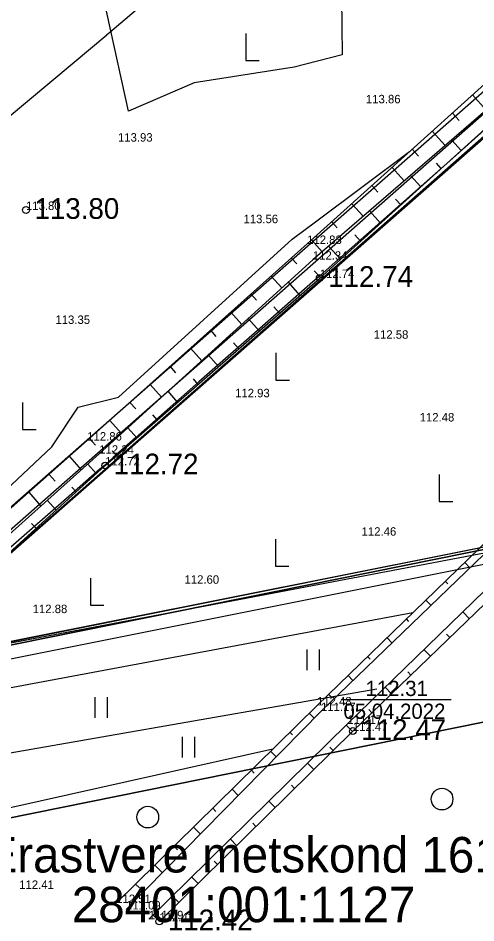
# Model space of a CAD drawing. Extents: x 662249 to 665480, y 6426254 to 6428735.
# Drawn here: x 662608.3 to 662662.4, y 6428174.7 to 6428281.7 of the extents above; entities that cross this region are included whole.
import ezdxf

# ---------------------------------------------------------------- set-up
doc = ezdxf.new("R2010")
doc.units = 0
for name, color, linetype in [('ElektriShuliin__x0020__1__x002d__20__x0020__kV__x0020____x0028__Keskpingeliin__x0029___VOOND', 7, 'Continuous'), ('HALJASTUS', 7, 'Continuous'), ('HORISONTAAL', 7, 'Continuous'), ('kataster', 7, 'Continuous'), ('KORGUS-EH2000', 7, 'Continuous'), ('KPOHULIIN', 7, 'Continuous'), ('MAAMUDEL-EH2000', 7, 'Continuous'), ('Maaparandus_1_VOOND', 7, 'Continuous'), ('PIIR_ME', 7, 'Continuous'), ('PIIR_TM', 7, 'Continuous'), ('PLOKK', 7, 'Continuous'), ('RELJEEF', 7, 'Continuous'), ('TEHNO', 7, 'Continuous'), ('TÄIDE', 7, 'Continuous'), ('VEEKOGU', 7, 'Continuous')]:
    doc.layers.add(name, color=color, linetype=linetype)

msp = doc.modelspace()

# ---------------------------------------------------------------- linework, layer by layer
at = {"layer": 'ElektriShuliin__x0020__1__x002d__20__x0020__kV__x0020____x0028__Keskpingeliin__x0029___VOOND'}
for points in [[(662334.53, 6428157.48), (662363.05, 6428162.46), (662436, 6428175.46), (662436.01, 6428175.46), (662511.06, 6428188.69), (662592.77, 6428204.58), (662672.91, 6428220.78), (662673.21, 6428220.84), (662756.03, 6428235), (662756.1, 6428235.01), (662839.12, 6428248.6), (662921.78, 6428263.39), (662922.16, 6428263.46), (663019.92, 6428277.04), (663059.26, 6428324.89)], [(663058.79, 6428292.83), (663032.88, 6428261.32), (663031.25, 6428259.74), (663028.99, 6428258.43), (663026.54, 6428257.77), (662925.11, 6428243.67), (662842.57, 6428228.9), (662842.43, 6428228.87), (662759.36, 6428215.28), (662676.72, 6428201.15), (662596.69, 6428184.97), (662596.62, 6428184.95), (662514.79, 6428169.04), (662514.62, 6428169.01), (662439.49, 6428155.76), (662366.54, 6428142.77), (662366.51, 6428142.76), (662334.98, 6428137.25)]]:
    msp.add_lwpolyline(points, dxfattribs=at)
at = {"layer": 'HALJASTUS'}
for p, q in [((662635.24, 6428279.85), (662635.24, 6428276.65)), ((662635.24, 6428276.65), (662636.84, 6428276.65)), ((662638.81, 6428242.09), (662638.81, 6428238.89)), ((662638.81, 6428238.89), (662640.41, 6428238.89)), ((662608.88, 6428236.25), (662608.88, 6428233.05)), ((662608.88, 6428233.05), (662610.48, 6428233.05)), ((662658.12, 6428227.73), (662658.12, 6428224.53)), ((662658.12, 6428224.53), (662659.72, 6428224.53)), ((662638.75, 6428220.09), (662638.75, 6428216.89)), ((662638.75, 6428216.89), (662640.35, 6428216.89)), ((662616.89, 6428215.46), (662616.89, 6428212.26)), ((662616.89, 6428212.26), (662618.49, 6428212.26)), ((662642.47, 6428207.02), (662642.47, 6428204.58)), ((662643.93, 6428207.02), (662643.93, 6428204.58)), ((662617.42, 6428201.39), (662617.42, 6428198.96)), ((662618.88, 6428201.39), (662618.88, 6428198.96)), ((662627.73, 6428196.7), (662627.73, 6428194.27)), ((662629.19, 6428196.7), (662629.19, 6428194.27))]:
    msp.add_line(p, q, dxfattribs=at)
for points in [[(662654.99, 6428211.38), (662597.11, 6428200.57), (662512.53, 6428186.76), (662436.67, 6428173.99), (662431.99, 6428172.7), (662362.24, 6428161.62)], [(662496.24, 6428146.1), (662532.93, 6428164.83), (662597.17, 6428186.06), (662638.46, 6428195.29)]]:
    msp.add_lwpolyline(points, dxfattribs=at)
for centre in [(662658.44, 6428189.35), (662623.67, 6428187.22)]:
    msp.add_circle(centre, 1.28, dxfattribs=at)
at = {"layer": 'HORISONTAAL'}
for points in [[(662662.35, 6428294.09), (662660.21, 6428290.64), (662646.57, 6428284.15), (662646.63, 6428277.34), (662640.97, 6428275.86), (662629.14, 6428274.03), (662621.39, 6428270.66), (662618.43, 6428284.14), (662620.79, 6428291.09), (662625.82, 6428305.47), (662626.79, 6428308.15), (662631.09, 6428319.53), (662631.6, 6428320.76), (662631.63, 6428321.03), (662637.67, 6428330.41), (662642.07, 6428343.05), (662636.97, 6428347.84), (662643.9, 6428353.08), (662648.44, 6428352.27), (662660.3, 6428355.7), (662656.11, 6428349.77)], [(662552.54, 6428164), (662557.78, 6428177.62), (662563.62, 6428186.05), (662567.19, 6428190.45), (662579.45, 6428199.92), (662579.88, 6428200.49), (662581.02, 6428201.52), (662612.34, 6428230.98), (662615.44, 6428235.67), (662620.21, 6428236.87), (662640.75, 6428255.55), (662643.65, 6428257.72), (662654.6, 6428265.89)]]:
    msp.add_lwpolyline(points, dxfattribs=at)
at = {"layer": 'kataster'}
for points in [[(662391.23, 6428299.93), (662608.71, 6428359.38), (662618.16, 6428423.35), (662629.14, 6428493.48), (662661.22, 6428493.51), (662706.83, 6428541.46), (662795.71, 6428534.49), (662823.75, 6428528.71), (662852.16, 6428518.05), (662998.5, 6428443.86), (662984.06, 6428410.76), (663021.4, 6428410.92), (662971.37, 6428270.38), (662921.77, 6428263.47), (662876.27, 6428255.36), (662725.9, 6428230.21), (662721.7, 6428229.48), (662716.89, 6428228.65), (662672.87, 6428221.02), (662593.61, 6428205.21), (662588.99, 6428204.27), (662585.3, 6428203.52), (662511.03, 6428188.8)], [(662721.7, 6428229.48), (662588.99, 6428204.27), (662552.63, 6428139.02)]]:
    msp.add_lwpolyline(points, dxfattribs=at)
at = {"layer": 'KORGUS-EH2000'}
for centre in [(662609.28, 6428258.99), (662643.99, 6428250.95), (662618.64, 6428228.79), (662647.9, 6428197.4), (662625.04, 6428174.9)]:
    msp.add_circle(centre, 0.4, dxfattribs=at)
at = {"layer": 'KPOHULIIN'}
msp.add_lwpolyline([(662650.74, 6428202.33), (662596.55, 6428192.9), (662513.23, 6428178.28), (662438.17, 6428165.47), (662365.04, 6428153.08), (662362.91, 6428152.77)], dxfattribs=at)
at = {"layer": 'Maaparandus_1_VOOND'}
msp.add_lwpolyline([(662549.59, 6428138.44), (662580.7, 6428195), (662786.09, 6428375.23), (662815.22, 6428328.39), (662671.51, 6428161.7)], dxfattribs=at)
at = {"layer": 'PIIR_ME'}
for points in [[(662706.77, 6428541.46), (662795.71, 6428534.49), (662823.75, 6428528.71), (662852.16, 6428518.05), (662987.32, 6428449.53), (662974.57, 6428415.03), (662981.01, 6428352.07), (662955.63, 6428268.2), (662921.76, 6428263.49), (662876.27, 6428255.35), (662816.01, 6428331.34), (662786.08, 6428375.63), (662782.84, 6428372.78), (662591.85, 6428204.81), (662511.04, 6428188.79), (662401.66, 6428169.5), (662375.81, 6428299.6), (662391.2, 6428299.93), (662608.67, 6428359.34), (662618.39, 6428422.96), (662629.18, 6428493.54), (662661.3, 6428493.57)], [(662707.56, 6428539.39), (662795.43, 6428532.51), (662823.19, 6428526.78), (662851.35, 6428516.22), (662984.83, 6428448.55), (662972.53, 6428415.29), (662978.98, 6428352.27), (662954.09, 6428270), (662921.45, 6428265.47), (662877.09, 6428257.53), (662817.62, 6428332.52), (662786.46, 6428378.63), (662781.52, 6428374.28), (662590.93, 6428206.67), (662510.67, 6428190.76), (662403.24, 6428171.81), (662378.24, 6428297.65), (662391.49, 6428297.94), (662610.45, 6428357.75), (662620.37, 6428422.66), (662630.9, 6428491.54), (662662.16, 6428491.57)]]:
    msp.add_lwpolyline(points, close=True, dxfattribs=at)
at = {"layer": 'PIIR_TM'}
for points in [[(662705.98, 6428543.53), (662795.99, 6428536.47), (662824.31, 6428530.64), (662852.97, 6428519.88), (663001.09, 6428444.79), (662984.88, 6428407.63), (663023.78, 6428407.94), (662974.61, 6428268.82), (662922.07, 6428261.51), (662876.61, 6428253.38), (662732.09, 6428229.24), (662673.23, 6428219.06), (662592.24, 6428202.85), (662511.41, 6428186.82), (662402, 6428167.53), (662390.21, 6428165.55), (662363.23, 6428301.33), (662390.91, 6428301.92), (662606.89, 6428360.93), (662616.41, 6428423.26), (662627.46, 6428495.54), (662660.44, 6428495.57)], [(662706.77, 6428541.46), (662795.71, 6428534.49), (662823.75, 6428528.71), (662852.16, 6428518.05), (662998.5, 6428443.86), (662981.81, 6428405.6), (663020.94, 6428405.92), (662973.13, 6428270.63), (662921.76, 6428263.49), (662876.27, 6428255.35), (662731.76, 6428231.22), (662672.86, 6428221.03), (662591.85, 6428204.81), (662511.04, 6428188.79), (662401.66, 6428169.5), (662391.79, 6428167.84), (662365.66, 6428299.38), (662391.2, 6428299.93), (662608.67, 6428359.34), (662618.39, 6428422.96), (662629.18, 6428493.54), (662661.3, 6428493.57)]]:
    msp.add_lwpolyline(points, close=True, dxfattribs=at)
at = {"layer": 'PLOKK'}
msp.add_lwpolyline([(662708.36, 6428537.32), (662795.15, 6428530.52), (662822.64, 6428524.86), (662850.55, 6428514.38), (662982.33, 6428447.57), (662970.5, 6428415.55), (662976.95, 6428352.46), (662952.54, 6428271.81), (662921.13, 6428267.44), (662877.92, 6428259.71), (662819.24, 6428333.71), (662786.85, 6428381.63), (662780.2, 6428375.78), (662590.02, 6428208.52), (662510.3, 6428192.72), (662404.82, 6428174.12), (662380.66, 6428295.7), (662391.78, 6428295.94), (662612.23, 6428356.17), (662622.34, 6428422.36), (662632.62, 6428489.54), (662663.02, 6428489.57)], close=True, dxfattribs=at)
at = {"layer": 'RELJEEF'}
for p, q in [((662662.04, 6428272.6), (662663.67, 6428270.78)), ((662660.45, 6428269.57), (662659.66, 6428270.45)), ((662657.28, 6428268.31), (662658.83, 6428266.6)), ((662660.69, 6428266.02), (662659.58, 6428267.25)), ((662655.66, 6428265.34), (662654.91, 6428266.17)), ((662652.53, 6428264.02), (662653.98, 6428262.42)), ((662657.73, 6428264.52), (662658.31, 6428263.88)), ((662655.94, 6428261.73), (662654.73, 6428263.07)), ((662650.86, 6428261.1), (662650.16, 6428261.88)), ((662647.78, 6428259.73), (662649.13, 6428258.24)), ((662652.93, 6428260.28), (662653.56, 6428259.59)), ((662651.18, 6428257.45), (662649.88, 6428258.89)), ((662646.06, 6428256.87), (662645.41, 6428257.59)), ((662643.03, 6428255.45), (662644.28, 6428254.05)), ((662648.13, 6428256.05), (662648.81, 6428255.3)), ((662646.43, 6428253.16), (662645.04, 6428254.7)), ((662641.27, 6428252.62), (662640.65, 6428253.31)), ((662638.26, 6428251.18), (662639.52, 6428249.77)), ((662643.35, 6428251.81), (662644.06, 6428251.01)), ((662641.65, 6428248.91), (662640.28, 6428250.47)), ((662636.51, 6428248.33), (662635.88, 6428249.05)), ((662633.49, 6428246.91), (662634.78, 6428245.47)), ((662638.58, 6428247.56), (662639.24, 6428246.8)), ((662636.83, 6428244.7), (662635.54, 6428246.17)), ((662631.76, 6428244.05), (662631.11, 6428244.78)), ((662628.72, 6428242.65), (662630.04, 6428241.17)), ((662633.8, 6428243.3), (662634.42, 6428242.59)), ((662632.01, 6428240.48), (662630.81, 6428241.86)), ((662627, 6428239.76), (662626.33, 6428240.51)), ((662623.95, 6428238.38), (662625.3, 6428236.86)), ((662629.02, 6428239.04), (662629.6, 6428238.38)), ((662627.19, 6428236.27), (662626.07, 6428237.56)), ((662622.25, 6428235.48), (662621.56, 6428236.25)), ((662619.18, 6428234.11), (662620.57, 6428232.56)), ((662624.24, 6428234.79), (662624.78, 6428234.16)), ((662622.38, 6428232.06), (662621.33, 6428233.25)), ((662617.49, 6428231.19), (662616.79, 6428231.98)), ((662614.4, 6428229.86), (662615.81, 6428228.26)), ((662619.46, 6428230.53), (662619.97, 6428229.95)), ((662617.58, 6428227.83), (662616.57, 6428228.95)), ((662612.71, 6428226.93), (662612, 6428227.74)), ((662609.6, 6428225.62), (662611.04, 6428223.99)), ((662614.69, 6428226.24), (662615.21, 6428225.67)), ((662612.84, 6428223.52), (662611.8, 6428224.67)), ((662609.94, 6428221.95), (662610.47, 6428221.37)), ((662661.13, 6428217.33), (662661.74, 6428216.7)), ((662659.14, 6428214.79), (662658.83, 6428215.1)), ((662656.54, 6428212.88), (662657.13, 6428212.26)), ((662661.67, 6428210.68), (662660.89, 6428211.49)), ((662654.53, 6428210.35), (662654.24, 6428210.65)), ((662651.94, 6428208.42), (662652.52, 6428207.82)), ((662658.98, 6428208.86), (662659.37, 6428208.46)), ((662649.93, 6428205.9), (662649.64, 6428206.2)), ((662657.06, 6428206.24), (662656.3, 6428207.03)), ((662647.34, 6428203.97), (662647.91, 6428203.39)), ((662654.38, 6428204.41), (662654.76, 6428204.01)), ((662645.32, 6428201.46), (662645.04, 6428201.74)), ((662652.46, 6428201.79), (662651.71, 6428202.57)), ((662649.78, 6428199.96), (662650.15, 6428199.57)), ((662642.75, 6428199.51), (662643.32, 6428198.93)), ((662647.85, 6428197.35), (662647.11, 6428198.11)), ((662640.78, 6428196.96), (662640.47, 6428197.27)), ((662645.2, 6428195.48), (662645.57, 6428195.1)), ((662638.19, 6428195.02), (662638.84, 6428194.36)), ((662643.29, 6428192.86), (662642.55, 6428193.61)), ((662636.25, 6428192.43), (662635.91, 6428192.78)), ((662633.63, 6428190.53), (662634.35, 6428189.8)), ((662640.64, 6428190.99), (662641.01, 6428190.61)), ((662638.73, 6428188.37), (662637.99, 6428189.12)), ((662631.73, 6428187.9), (662631.35, 6428188.29)), ((662629.06, 6428186.05), (662629.87, 6428185.23)), ((662636.08, 6428186.5), (662636.45, 6428186.13)), ((662634.17, 6428183.88), (662633.43, 6428184.63)), ((662627.2, 6428183.37), (662626.78, 6428183.8)), ((662624.5, 6428181.56), (662625.38, 6428180.66)), ((662631.52, 6428182.01), (662631.89, 6428181.64)), ((662622.68, 6428178.85), (662622.22, 6428179.31)), ((662629.61, 6428179.39), (662628.87, 6428180.14)), ((662626.95, 6428177.52), (662627.32, 6428177.15)), ((662625.04, 6428174.9), (662624.3, 6428175.65))]:
    msp.add_line(p, q, dxfattribs=at)
for points in [[(662553.11, 6428157.57), (662569.51, 6428187.93), (662580.53, 6428199.92), (662616.52, 6428231.73), (662642.5, 6428254.97), (662663.85, 6428274.23), (662703.25, 6428307.97), (662725.58, 6428327.36)], [(662725.02, 6428324.34), (662704.8, 6428307.69), (662665.64, 6428272.48), (662643.18, 6428253.11), (662617.94, 6428230.18), (662582.21, 6428198.16), (662571.67, 6428187.23), (662554.76, 6428156.71)], [(662556.11, 6428155.52), (662572.64, 6428185.5), (662583.22, 6428196.59), (662618.64, 6428228.79), (662643.99, 6428250.95), (662666.37, 6428271.15), (662706.33, 6428305.1), (662724.74, 6428320.94)], [(662625.04, 6428174.9), (662647.9, 6428197.4), (662666.92, 6428215.75), (662685.04, 6428233.48), (662707.6, 6428256.95), (662729.41, 6428279.01), (662746.16, 6428295.97)], [(662623.79, 6428175.15), (662647.26, 6428198.25), (662666.22, 6428216.67), (662684.23, 6428234.48), (662706.95, 6428257.78), (662728.58, 6428280.11), (662743.99, 6428295.62)], [(662619.94, 6428177.07), (662643.67, 6428200.42), (662662.84, 6428218.98), (662681.94, 6428238.31), (662704.5, 6428260.98), (662725.95, 6428282.86), (662737.86, 6428294.28)], [(662621.1, 6428176.31), (662644.14, 6428199.76), (662663.42, 6428218.31), (662682.36, 6428237.26), (662705.43, 6428260.2), (662726.81, 6428282.09), (662739.76, 6428294.57)]]:
    msp.add_lwpolyline(points, dxfattribs=at)
at = {"layer": 'TEHNO'}
for points in [[(662682.31, 6428284.86), (662674.76, 6428278.3), (662667.22, 6428271.77), (662667.2, 6428271.75), (662666.66, 6428271.24), (662665.68, 6428270.42), (662659.71, 6428265.13), (662652.22, 6428258.5), (662644.73, 6428251.88), (662644.35, 6428251.54), (662643.87, 6428251.09), (662643.16, 6428250.51), (662637.22, 6428245.27), (662629.72, 6428238.66), (662622.21, 6428232.05), (662619.56, 6428229.72), (662618.57, 6428228.8), (662618.02, 6428228.34), (662614.71, 6428225.44), (662607.19, 6428218.85)], [(662622.3, 6428282.62), (662619.18, 6428279.97), (662618.8, 6428279.64), (662618.82, 6428279.67), (662614.72, 6428276.24), (662607.07, 6428269.8)]]:
    msp.add_lwpolyline(points, dxfattribs=at)
at = {"layer": 'TÄIDE'}
for points in [[(663059.26, 6428324.89), (663019.92, 6428277.04), (662922.16, 6428263.46), (662921.78, 6428263.39), (662839.12, 6428248.6), (662756.1, 6428235.01), (662756.03, 6428235), (662673.21, 6428220.84), (662672.91, 6428220.78), (662592.77, 6428204.58), (662511.06, 6428188.69), (662436.01, 6428175.46), (662436, 6428175.46), (662363.05, 6428162.46), (662334.53, 6428157.48)], [(662334.98, 6428137.25), (662366.51, 6428142.76), (662366.54, 6428142.77), (662439.49, 6428155.76), (662514.62, 6428169.01), (662514.79, 6428169.04), (662596.62, 6428184.95), (662596.69, 6428184.97), (662676.72, 6428201.15), (662759.36, 6428215.28), (662842.43, 6428228.87), (662842.57, 6428228.9), (662925.11, 6428243.67), (663026.54, 6428257.77), (663028.99, 6428258.43), (663031.25, 6428259.74), (663032.88, 6428261.32), (663058.79, 6428292.83)]]:
    msp.add_lwpolyline(points, dxfattribs=at)
at = {"layer": 'VEEKOGU'}
msp.add_lwpolyline([(662646.51, 6428201.13), (662659.51, 6428201.13)], dxfattribs=at)

# ---------------------------------------------------------------- texts
at = {"layer": 'kataster'}
for s, p in [('Erastvere metskond 161', (662604.5, 6428180.68)), ('28401:001:1127', (662614.69, 6428174.8))]:
    msp.add_text(s, height=4.2, dxfattribs=at).set_placement(p)
at = {"layer": 'KORGUS-EH2000'}
for s, p in [('113.80', (662610.28, 6428257.94)), ('112.74', (662644.99, 6428249.9)), ('112.72', (662619.64, 6428227.74)), ('112.47', (662648.9, 6428196.35)), ('112.42', (662626.04, 6428173.85))]:
    msp.add_text(s, height=2.45, dxfattribs=at).set_placement(p)
at = {"layer": 'MAAMUDEL-EH2000'}
for s, p in [('113.86', (662649.45, 6428271.6)), ('113.93', (662620.15, 6428267.07)), ('113.80', (662609.28, 6428258.99)), ('113.56', (662634.98, 6428257.43)), ('112.83', (662642.5, 6428254.97)), ('112.34', (662643.18, 6428253.11)), ('112.74', (662643.99, 6428250.95)), ('113.35', (662612.76, 6428245.52)), ('112.58', (662650.37, 6428243.77)), ('112.93', (662633.99, 6428236.85)), ('112.48', (662655.8, 6428233.99)), ('112.86', (662616.52, 6428231.73)), ('112.24', (662617.94, 6428230.18)), ('112.72', (662618.64, 6428228.79)), ('112.46', (662648.94, 6428220.49)), ('112.60', (662628.01, 6428214.81)), ('112.88', (662610.07, 6428211.34)), ('112.48', (662643.67, 6428200.42)), ('111.17', (662644.14, 6428199.76)), ('111.17', (662647.26, 6428198.25)), ('112.47', (662647.9, 6428197.4)), ('112.41', (662608.48, 6428178.74)), ('112.51', (662619.94, 6428177.07)), ('111.09', (662621.1, 6428176.31)), ('111.09', (662623.79, 6428175.15)), ('112.42', (662625.04, 6428174.9))]:
    msp.add_text(s, height=1, dxfattribs=at).set_placement(p)
at = {"layer": 'VEEKOGU'}
for s, p in [('112.31', (662649.4, 6428201.54)), ('05.04.2022', (662646.79, 6428198.84))]:
    msp.add_text(s, height=1.8, dxfattribs=at).set_placement(p)

doc.saveas('drawing.dxf')
